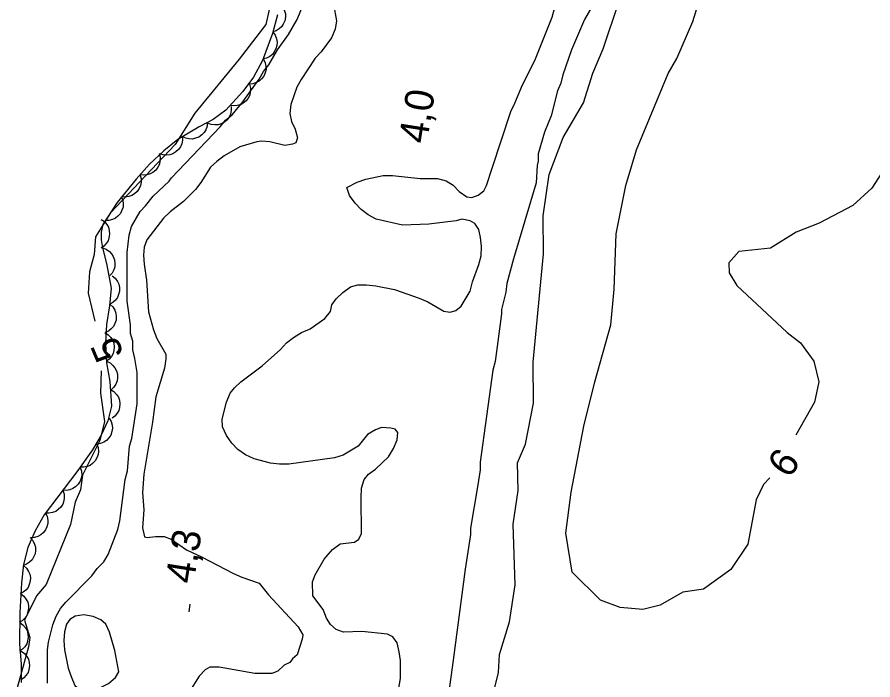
# Model space of a CAD drawing. Extents: x 282461 to 284471, y 5554090 to 5557646.
# Drawn here: x 283890.8 to 283980.2, y 5555785.5 to 5555854.8 of the extents above; entities that cross this region are included whole.
import ezdxf

# ---------------------------------------------------------------- set-up
doc = ezdxf.new("R2010")
doc.units = 0
for name, color, linetype in [('Niveau 1', 7, 'Continuous'), ('Niveau 2', 7, 'Continuous'), ('Niveau 3', 7, 'Continuous'), ('Niveau 4', 7, 'Continuous'), ('Niveau 44', 7, 'Continuous'), ('Niveau 7', 7, 'Continuous')]:
    doc.layers.add(name, color=color, linetype=linetype)

msp = doc.modelspace()

# ---------------------------------------------------------------- linework, layer by layer
at = {"layer": 'Niveau 1'}
for points in [[(283917.39, 5555856.86), (283916.77, 5555854.03), (283913.96, 5555850.38), (283909.33, 5555844.75), (283907.27, 5555841.48), (283900.53, 5555834.32), (283898.94, 5555831.81), (283898.8, 5555829.96), (283898.34, 5555828.14), (283898.19, 5555825.94), (283898.88, 5555822.98)], [(283940.56, 5555784.12), (283941.08, 5555786.26), (283941.18, 5555788.13), (283942.24, 5555791.54), (283942.82, 5555795.41), (283942.62, 5555801.78), (283943.13, 5555805.28), (283943.08, 5555808.19), (283943.9, 5555810.13), (283944.75, 5555814.43), (283944.71, 5555818.71), (283945.77, 5555830.05), (283945.73, 5555834.02), (283946.39, 5555838.35), (283947.84, 5555842.21), (283949.96, 5555845.84), (283950.94, 5555848.92), (283952.02, 5555851.48), (283953.64, 5555856.36)], [(283899.56, 5555817.8), (283899.48, 5555815.47), (283899.89, 5555812.51), (283899.4, 5555810.51), (283897.61, 5555806.88), (283897.38, 5555805.37), (283896.83, 5555804.06), (283896.34, 5555801.74), (283893.8, 5555795.46), (283892.77, 5555794.27), (283891.53, 5555791.73), (283892.09, 5555789.92), (283891.95, 5555788.93), (283890.76, 5555784.65)]]:
    msp.add_lwpolyline(points, dxfattribs=at)
at = {"layer": 'Niveau 2'}
for points in [[(283969.43, 5555806.62), (283968.78, 5555805.93), (283968.01, 5555804.32), (283967.14, 5555799.68), (283965.37, 5555797.04), (283962.51, 5555794.96), (283960.34, 5555794.65), (283957.97, 5555793.29), (283956.16, 5555792.83), (283953.78, 5555793.05), (283951.74, 5555793.83), (283948.79, 5555796.76), (283948.1, 5555800.82), (283948.66, 5555805.12), (283950.01, 5555812.01), (283951.13, 5555816.64), (283952.82, 5555822.63), (283953.16, 5555826.36), (283953.37, 5555832.12), (283954.38, 5555837.2), (283955.51, 5555840.93), (283958.82, 5555848.9), (283959.73, 5555850.46), (283961.38, 5555854.32), (283963.13, 5555860.05)], [(283981.89, 5555839.66), (283980.11, 5555836.89), (283978.13, 5555835.1), (283974.58, 5555833.25), (283972.2, 5555832.3), (283969.52, 5555830.63), (283966.21, 5555830.29), (283965.15, 5555829.09), (283965.18, 5555828.05), (283966, 5555826.73), (283971.25, 5555821.8), (283972.63, 5555820.73), (283974.05, 5555818.81), (283974.55, 5555816.66), (283974.09, 5555814.53), (283972.15, 5555811.06)]]:
    msp.add_lwpolyline(points, dxfattribs=at)
at = {"layer": 'Niveau 3'}
msp.add_line((283908.73, 5555792.61), (283908.85, 5555793.4), dxfattribs=at)
at = {"layer": 'Niveau 4'}
for points in [[(283923.84, 5555856.15), (283924.13, 5555854.39), (283924.01, 5555853.55), (283923.62, 5555852.64), (283922.54, 5555851.17), (283921.92, 5555850.49), (283920.45, 5555848.28), (283920, 5555847.48), (283919.38, 5555845.67), (283919.27, 5555844.71), (283919.44, 5555843.86), (283919.84, 5555843.07), (283920.06, 5555842.17), (283919.89, 5555841.66), (283919.55, 5555841.49), (283918.76, 5555841.37), (283917.17, 5555841.76), (283916.32, 5555841.82), (283915.81, 5555841.76), (283914.05, 5555841.24), (283912.41, 5555840.28), (283911.62, 5555839.71), (283910.99, 5555839.09), (283909.98, 5555837.5), (283909.41, 5555836.76), (283908.16, 5555835.51), (283906.75, 5555834.44), (283906.07, 5555833.76), (283904.31, 5555831.49), (283904.03, 5555830.75), (283903.98, 5555829.9), (283904.04, 5555828.94), (283904.27, 5555827.3), (283904.5, 5555823.96), (283905.01, 5555822.1), (283905.35, 5555821.2), (283906.32, 5555819.56), (283906.32, 5555819.05), (283906.15, 5555818.09), (283905.25, 5555815.09), (283904.92, 5555812.43), (283904.02, 5555806.99), (283903.85, 5555805.07), (283904.02, 5555803.26), (283903.86, 5555801.39), (283904.09, 5555800.43), (283904.37, 5555800.38), (283905.22, 5555800.49), (283906.13, 5555800.49), (283906.87, 5555800.21), (283908.46, 5555799.09), (283910.05, 5555798.36), (283913.39, 5555796.61), (283914.25, 5555796.22), (283916.06, 5555795.6), (283917.03, 5555794.36), (283920.15, 5555791.03)], [(283919.16, 5555808.05), (283918.2, 5555808.05), (283917.23, 5555808.16), (283915.53, 5555808.61), (283914.62, 5555809), (283913.83, 5555809.57), (283913.2, 5555810.24), (283912.63, 5555811.03), (283912.23, 5555811.94), (283912.18, 5555812.73), (283912.63, 5555814.54), (283913.02, 5555815.45), (283913.47, 5555816.01), (283914.15, 5555816.64), (283916.36, 5555818.34), (283918.29, 5555820.04), (283918.91, 5555820.72), (283919.65, 5555821.29), (283920.5, 5555821.8), (283921.4, 5555822.2), (283922.93, 5555823.28), (283923.5, 5555824.02), (283923.67, 5555824.7), (283924.12, 5555825.32), (283924.8, 5555826), (283925.59, 5555826.57), (283926.39, 5555826.8), (283927.29, 5555826.8), (283928.26, 5555826.69), (283930.19, 5555826.3), (283932.8, 5555825.4), (283933.7, 5555825.01), (283935.35, 5555824.05), (283936.03, 5555823.94), (283936.6, 5555824.11), (283937.16, 5555824.56), (283938.13, 5555826.15), (283938.35, 5555827.11), (283939.03, 5555828.92), (283939.25, 5555829.83), (283939.31, 5555830.79), (283939.19, 5555831.75), (283939.02, 5555832.6), (283938.62, 5555833.22), (283938.11, 5555833.5), (283937.26, 5555833.67), (283936.64, 5555833.5), (283933.8, 5555833.15), (283931.03, 5555833.03), (283928.3, 5555833.65), (283927.45, 5555834.1), (283926.71, 5555834.66), (283926.09, 5555835.34), (283925.52, 5555836.13), (283925.23, 5555836.98), (283926.31, 5555837.54), (283927.22, 5555837.83), (283929.03, 5555838.23), (283930, 5555838.23), (283932.89, 5555837.9), (283934.7, 5555837.91), (283935.61, 5555837.68), (283936.35, 5555837.23), (283936.97, 5555836.55), (283937.77, 5555835.99), (283938.28, 5555835.94), (283938.96, 5555836.16), (283939.53, 5555836.62), (283939.81, 5555837.18), (283940.43, 5555839), (283942.35, 5555844.94), (283942.8, 5555845.79), (283943.59, 5555847.72), (283944.89, 5555850.26), (283946.7, 5555854.79), (283946.92, 5555855.7)], [(283929.87, 5555780.09), (283930.82, 5555785.63), (283930.82, 5555787.5), (283930.71, 5555788.4), (283930.48, 5555789.37), (283930.02, 5555789.99), (283929.46, 5555790.27), (283926.79, 5555790.54), (283924.86, 5555790.48), (283924.12, 5555790.76), (283923.5, 5555791.27), (283923.1, 5555791.95), (283922.76, 5555792.85), (283921.68, 5555794.26), (283921.62, 5555795.73), (283921.9, 5555796.47), (283922.86, 5555798.11), (283923.71, 5555799.13), (283924.51, 5555799.7), (283926.04, 5555799.87), (283926.49, 5555800.21), (283926.77, 5555800.78), (283926.71, 5555804.57), (283926.76, 5555805.53), (283927.05, 5555806.44), (283927.5, 5555807), (283928.23, 5555807.51), (283929.59, 5555808.82), (283930.1, 5555809.67), (283930.5, 5555810.58), (283930.55, 5555811.37), (283930.27, 5555811.71), (283929.81, 5555811.82), (283928.85, 5555811.87), (283928.23, 5555811.64), (283927.38, 5555811.13), (283926.42, 5555809.94), (283924.83, 5555808.98), (283923.92, 5555808.69), (283919.16, 5555808.05)], [(283900.99, 5555788.54), (283900.42, 5555790.47), (283900.02, 5555791.31), (283899.51, 5555791.76), (283898.71, 5555792.1), (283897.75, 5555792.27), (283896.84, 5555792.15), (283896.27, 5555791.81), (283895.93, 5555791.3), (283895.71, 5555790.51), (283895.65, 5555789.6), (283895.71, 5555788.64), (283896.11, 5555786.72), (283896.4, 5555785.82), (283896.8, 5555784.91), (283897.25, 5555784.52), (283897.99, 5555784.29), (283899.46, 5555784.69), (283900.31, 5555785.09), (283901.05, 5555785.72), (283901.39, 5555786.34), (283900.99, 5555788.54)], [(283920.15, 5555791.03), (283920.61, 5555790.19), (283920.55, 5555789.73), (283920.05, 5555788.09), (283919.54, 5555787.69)], [(283919.54, 5555787.69), (283919.25, 5555787.3), (283918.69, 5555787.01), (283918.01, 5555786.39), (283917.38, 5555786.16), (283915.62, 5555786.15), (283911.88, 5555786.82), (283910.92, 5555786.82), (283910.41, 5555786.54), (283909.78, 5555785.86), (283908.77, 5555784.27)]]:
    msp.add_lwpolyline(points, dxfattribs=at)
at = {"layer": 'Niveau 44'}
for points in [[(283918.28, 5555856.13), (283918.55, 5555855.82), (283918.71, 5555855.45), (283918.81, 5555855.13), (283918.8, 5555854.78), (283918.74, 5555854.41), (283918.58, 5555854.07), (283918.41, 5555853.79), (283918.15, 5555853.56), (283917.83, 5555853.36), (283917.49, 5555853.24)], [(283917.98, 5555855.04), (283917.45, 5555853.09), (283916.42, 5555850.24), (283915.46, 5555848.53), (283914.36, 5555847.01), (283912.59, 5555845.05), (283911.25, 5555844.07), (283909.8, 5555843.31), (283907.55, 5555841.98), (283906.08, 5555840.82), (283904.61, 5555839.43), (283903.21, 5555837.86), (283901.23, 5555835.41), (283899.71, 5555833.09), (283899.53, 5555832.29), (283899.53, 5555831.5), (283899.67, 5555830.68), (283900.11, 5555829.04), (283900.58, 5555826.46), (283900.43, 5555824.61), (283900.12, 5555822.66), (283900, 5555820.66), (283900.12, 5555818.63), (283900.46, 5555816.69), (283900.62, 5555814.12), (283900.25, 5555812.59), (283899.56, 5555811.09), (283898.64, 5555809.55), (283897.01, 5555807.24), (283893.59, 5555802.74), (283892.63, 5555801.07), (283891.88, 5555799.34), (283891.44, 5555797.56), (283891.21, 5555795.63), (283891.03, 5555792.51), (283891.02, 5555789.24), (283891.17, 5555787.11), (283891.17, 5555785.19)], [(283917.5, 5555853.24), (283917.75, 5555852.9), (283917.88, 5555852.52), (283917.95, 5555852.19), (283917.92, 5555851.84), (283917.82, 5555851.49), (283917.63, 5555851.15), (283917.44, 5555850.89), (283917.16, 5555850.68), (283916.83, 5555850.51), (283916.49, 5555850.42)], [(283916.51, 5555850.41), (283916.7, 5555850.03), (283916.77, 5555849.63), (283916.78, 5555849.3), (283916.69, 5555848.96), (283916.54, 5555848.63), (283916.3, 5555848.33), (283916.07, 5555848.1), (283915.76, 5555847.94), (283915.41, 5555847.82), (283915.05, 5555847.79)], [(283915.05, 5555847.78), (283915.15, 5555847.37), (283915.13, 5555846.97), (283915.07, 5555846.64), (283914.91, 5555846.33), (283914.69, 5555846.03), (283914.38, 5555845.8), (283914.11, 5555845.62), (283913.77, 5555845.54), (283913.4, 5555845.5), (283913.04, 5555845.55)], [(283913.14, 5555845.45), (283913.15, 5555845.03), (283913.05, 5555844.64), (283912.92, 5555844.33), (283912.7, 5555844.06), (283912.42, 5555843.82), (283912.08, 5555843.65), (283911.78, 5555843.53), (283911.42, 5555843.52), (283911.06, 5555843.56), (283910.72, 5555843.68)], [(283910.64, 5555843.81), (283910.62, 5555843.39), (283910.47, 5555843.01), (283910.32, 5555842.72), (283910.07, 5555842.47), (283909.77, 5555842.25), (283909.41, 5555842.12), (283909.1, 5555842.03), (283908.75, 5555842.05), (283908.39, 5555842.13), (283908.06, 5555842.28)], [(283908.02, 5555842.35), (283908.05, 5555841.93), (283907.96, 5555841.54), (283907.84, 5555841.23), (283907.63, 5555840.95), (283907.36, 5555840.69), (283907.03, 5555840.51), (283906.73, 5555840.38), (283906.38, 5555840.35), (283906.01, 5555840.38), (283905.66, 5555840.49)], [(283905.6, 5555840.54), (283905.71, 5555840.14), (283905.69, 5555839.73), (283905.63, 5555839.41), (283905.47, 5555839.1), (283905.25, 5555838.8), (283904.95, 5555838.56), (283904.67, 5555838.39), (283904.33, 5555838.3), (283903.97, 5555838.26), (283903.61, 5555838.31)], [(283903.59, 5555838.33), (283903.71, 5555837.93), (283903.71, 5555837.52), (283903.67, 5555837.19), (283903.52, 5555836.87), (283903.32, 5555836.57), (283903.03, 5555836.31), (283902.76, 5555836.13), (283902.43, 5555836.02), (283902.06, 5555835.97), (283901.7, 5555836)], [(283901.64, 5555836.04), (283901.8, 5555835.65), (283901.84, 5555835.25), (283901.83, 5555834.92), (283901.72, 5555834.59), (283901.55, 5555834.26), (283901.29, 5555833.98), (283901.04, 5555833.77), (283900.72, 5555833.63), (283900.36, 5555833.54), (283900, 5555833.53)], [(283899.53, 5555833.64), (283899.88, 5555833.41), (283900.13, 5555833.09), (283900.3, 5555832.81), (283900.39, 5555832.47), (283900.43, 5555832.1), (283900.36, 5555831.72), (283900.27, 5555831.41), (283900.08, 5555831.12), (283899.83, 5555830.84), (283899.53, 5555830.64)], [(283899.68, 5555830.66), (283900.07, 5555830.52), (283900.4, 5555830.28), (283900.64, 5555830.05), (283900.81, 5555829.75), (283900.94, 5555829.4), (283900.98, 5555829.02), (283900.97, 5555828.69), (283900.86, 5555828.36), (283900.69, 5555828.03), (283900.45, 5555827.76)], [(283900.68, 5555827.75), (283901.01, 5555827.49), (283901.24, 5555827.16), (283901.39, 5555826.86), (283901.45, 5555826.52), (283901.45, 5555826.15), (283901.36, 5555825.78), (283901.25, 5555825.47), (283901.03, 5555825.19), (283900.76, 5555824.94), (283900.44, 5555824.77)], [(283900.45, 5555824.77), (283900.76, 5555824.48), (283900.96, 5555824.13), (283901.09, 5555823.82), (283901.12, 5555823.47), (283901.1, 5555823.11), (283900.97, 5555822.74), (283900.84, 5555822.45), (283900.6, 5555822.19), (283900.31, 5555821.96), (283899.98, 5555821.81)], [(283899.93, 5555821.8), (283900.29, 5555821.58), (283900.57, 5555821.28), (283900.75, 5555821.01), (283900.86, 5555820.68), (283900.92, 5555820.31), (283900.88, 5555819.93), (283900.81, 5555819.62), (283900.63, 5555819.31), (283900.39, 5555819.02), (283900.11, 5555818.81)], [(283900.09, 5555818.8), (283900.47, 5555818.63), (283900.78, 5555818.37), (283900.99, 5555818.12), (283901.14, 5555817.8), (283901.24, 5555817.44), (283901.24, 5555817.06), (283901.21, 5555816.74), (283901.07, 5555816.41), (283900.87, 5555816.1), (283900.61, 5555815.85)], [(283900.51, 5555815.84), (283900.87, 5555815.63), (283901.15, 5555815.33), (283901.34, 5555815.06), (283901.45, 5555814.73), (283901.5, 5555814.36), (283901.46, 5555813.98), (283901.39, 5555813.66), (283901.22, 5555813.36), (283900.98, 5555813.07), (283900.7, 5555812.85)], [(283900.38, 5555812.86), (283900.59, 5555812.51), (283900.69, 5555812.11), (283900.73, 5555811.79), (283900.67, 5555811.44), (283900.55, 5555811.09), (283900.33, 5555810.78), (283900.12, 5555810.53), (283899.82, 5555810.34), (283899.48, 5555810.2), (283899.12, 5555810.14)], [(283899.07, 5555810.16), (283899.22, 5555809.77), (283899.25, 5555809.37), (283899.22, 5555809.04), (283899.1, 5555808.71), (283898.92, 5555808.39), (283898.65, 5555808.12), (283898.39, 5555807.91), (283898.07, 5555807.78), (283897.7, 5555807.71), (283897.34, 5555807.71)], [(283897.36, 5555807.7), (283897.49, 5555807.31), (283897.51, 5555806.9), (283897.47, 5555806.57), (283897.34, 5555806.25), (283897.14, 5555805.94), (283896.86, 5555805.67), (283896.6, 5555805.48), (283896.27, 5555805.36), (283895.91, 5555805.3), (283895.55, 5555805.32)], [(283895.55, 5555805.32), (283895.68, 5555804.92), (283895.69, 5555804.51), (283895.66, 5555804.19), (283895.53, 5555803.86), (283895.33, 5555803.55), (283895.05, 5555803.29), (283894.79, 5555803.09), (283894.46, 5555802.97), (283894.09, 5555802.91), (283893.73, 5555802.93)], [(283893.71, 5555802.95), (283893.89, 5555802.57), (283893.96, 5555802.17), (283893.97, 5555801.84), (283893.87, 5555801.5), (283893.72, 5555801.17), (283893.47, 5555800.87), (283893.24, 5555800.64), (283892.93, 5555800.49), (283892.57, 5555800.38), (283892.22, 5555800.35)], [(283892.13, 5555800.36), (283892.41, 5555800.05), (283892.58, 5555799.69), (283892.68, 5555799.37), (283892.69, 5555799.02), (283892.63, 5555798.65), (283892.48, 5555798.3), (283892.32, 5555798.02), (283892.06, 5555797.78), (283891.75, 5555797.58), (283891.41, 5555797.45)], [(283891.43, 5555797.45), (283891.74, 5555797.18), (283891.96, 5555796.83), (283892.1, 5555796.53), (283892.15, 5555796.19), (283892.13, 5555795.82), (283892.03, 5555795.45), (283891.9, 5555795.15), (283891.67, 5555794.88), (283891.39, 5555794.64), (283891.07, 5555794.48)], [(283891.14, 5555794.47), (283891.47, 5555794.22), (283891.71, 5555793.89), (283891.87, 5555793.6), (283891.94, 5555793.25), (283891.95, 5555792.88), (283891.86, 5555792.51), (283891.76, 5555792.2), (283891.55, 5555791.92), (283891.28, 5555791.66), (283890.97, 5555791.48)], [(283891.03, 5555791.48), (283891.37, 5555791.24), (283891.63, 5555790.92), (283891.8, 5555790.64), (283891.89, 5555790.3), (283891.92, 5555789.93), (283891.85, 5555789.56), (283891.76, 5555789.24), (283891.57, 5555788.95), (283891.32, 5555788.68), (283891.02, 5555788.48)], [(283891.17, 5555788.48), (283891.52, 5555788.25), (283891.77, 5555787.94), (283891.94, 5555787.65), (283892.03, 5555787.31), (283892.07, 5555786.95), (283892, 5555786.57), (283891.91, 5555786.25), (283891.72, 5555785.96), (283891.47, 5555785.69), (283891.17, 5555785.49)]]:
    msp.add_lwpolyline(points, dxfattribs=at)
at = {"layer": 'Niveau 7'}
for points in [[(283893.94, 5555785.14), (283893.93, 5555788.64), (283894.05, 5555789.43), (283894.5, 5555791.24), (283894.84, 5555792.15), (283895.29, 5555792.94), (283895.85, 5555793.62), (283898.57, 5555796.35), (283899.14, 5555797.14), (283899.82, 5555797.82), (283900.27, 5555798.61), (283901.28, 5555801.22), (283901.51, 5555802.12), (283902.07, 5555806.42), (283902.29, 5555807.33), (283902.52, 5555809.93), (283902.74, 5555810.72), (283903.3, 5555814.34), (283903.3, 5555817.62), (283903.07, 5555819.09), (283902.84, 5555820), (283902.84, 5555820.9), (283902.61, 5555821.69), (283902.61, 5555822.6), (283902.26, 5555825.09), (283902.25, 5555830.18), (283902.48, 5555831.99), (283902.7, 5555832.89), (283903.61, 5555834.48), (283904.17, 5555835.05), (283904.97, 5555836.07), (283906.66, 5555837.65), (283906.89, 5555837.99), (283911.99, 5555843.32), (283912.55, 5555844), (283913.23, 5555844.57), (283914.36, 5555845.93), (283916.06, 5555848.31), (283916.51, 5555849.11), (283917.08, 5555849.79), (283917.98, 5555851.37), (283919.11, 5555852.96), (283920.02, 5555854.54), (283921.03, 5555857.04)], [(283950.97, 5555856.13), (283950.07, 5555854.55), (283948.71, 5555851.38), (283947.81, 5555848.77), (283947.59, 5555847.87), (283947.25, 5555847.07), (283946.57, 5555844.47), (283945.89, 5555842.77), (283945.22, 5555840.51), (283945.22, 5555839.72), (283945.11, 5555839.26), (283945, 5555837.45), (283942.63, 5555829.53), (283941.95, 5555826.92), (283941.84, 5555826.02), (283941.39, 5555824.21), (283941.39, 5555823.76), (283940.72, 5555818.78), (283940.49, 5555817.87), (283939.15, 5555808.25), (283939.15, 5555807.46), (283938.93, 5555805.88), (283938.14, 5555801.35), (283938.14, 5555800.67)], [(283938.14, 5555800.67), (283937.58, 5555797.05), (283936.35, 5555787.54), (283933.66, 5555767.97), (283932.76, 5555764.69), (283932.08, 5555762.87), (283930.39, 5555758.8), (283929.71, 5555757.32), (283929.26, 5555756.53), (283928.92, 5555755.62), (283928.47, 5555754.94), (283927.79, 5555753.25), (283927.34, 5555751.55), (283926.66, 5555749.74), (283925.87, 5555747.13), (283925.2, 5555745.32), (283924.41, 5555742.6), (283923.73, 5555740.79), (283923.28, 5555738.98), (283922.94, 5555738.07), (283922.49, 5555736.26), (283921.93, 5555734.57), (283921.59, 5555731.85)]]:
    msp.add_lwpolyline(points, dxfattribs=at)

# ---------------------------------------------------------------- texts
at = {"layer": 'Niveau 1'}
msp.add_text('5', height=3, rotation=112.95552, dxfattribs=at).set_placement((283901.96, 5555819.56))
at = {"layer": 'Niveau 2'}
msp.add_text('6', height=3, rotation=54.76533, dxfattribs=at).set_placement((283971.45, 5555806.44))
at = {"layer": 'Niveau 3'}
for s, rotation, p in [('    4,0', 81.0958, (283932.9, 5555837.07)), ('4,3  ', 81.09575, (283909.21, 5555795.45))]:
    msp.add_text(s, height=3, rotation=rotation, dxfattribs=at).set_placement(p)

doc.saveas('drawing.dxf')
